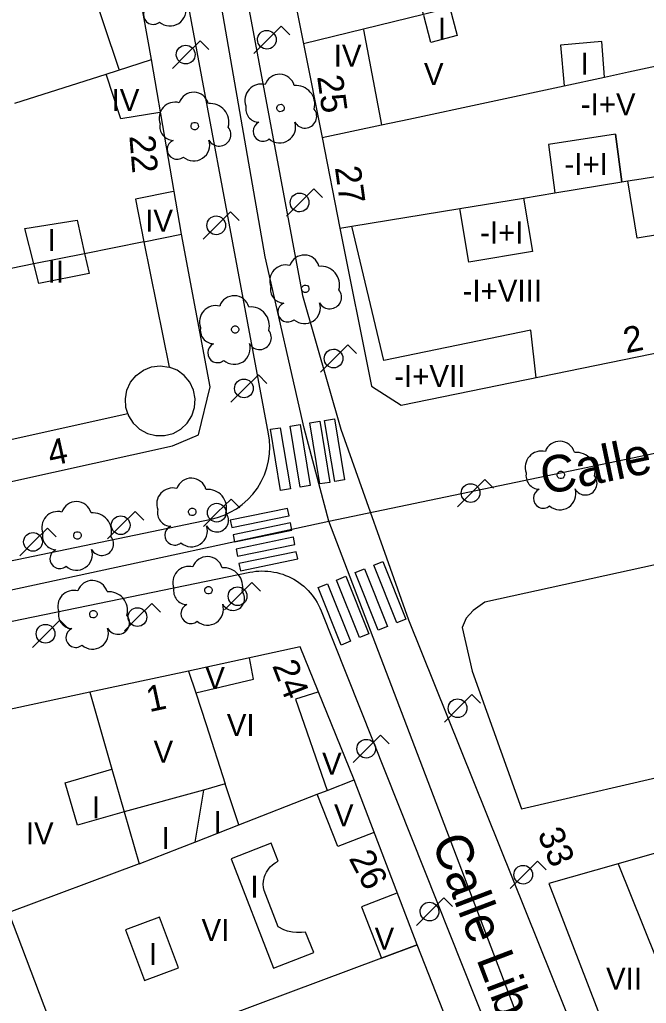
# Model space of a CAD drawing. Extents: x 282771 to 285132, y 4823109 to 4825496.
# Drawn here: x 284738.8 to 284781.5, y 4824219.4 to 4824286.4 of the extents above; entities that cross this region are included whole.
import ezdxf

# ---------------------------------------------------------------- set-up
doc = ezdxf.new("R2010")
doc.units = 0
for name, color, linetype in [('ACERA-BORDILLO', 7, 'Continuous'), ('ARBOL', 7, 'Continuous'), ('CALLE-EJE', 7, 'Continuous'), ('CALLE-TEXTO', 7, 'Continuous'), ('EDIFICIO', 7, 'Continuous'), ('FAROLA', 7, 'Continuous'), ('INTERIOR-EDIFICIO', 7, 'Continuous'), ('MEDIANERA', 7, 'Continuous'), ('NUM-PORTAL', 7, 'Continuous'), ('PASO-PEATONES', 7, 'Continuous'), ('TXT-ALTURA-EDIFICIO', 7, 'Continuous')]:
    doc.layers.add(name, color=color, linetype=linetype)

msp = doc.modelspace()

# ---------------------------------------------------------------- linework, layer by layer
at = {"layer": 'ACERA-BORDILLO'}
for points in [[(284709.075, 4824243.518), (284751.827, 4824252.408), (284752.259, 4824252.518), (284752.692, 4824252.671), (284753.121, 4824252.87), (284753.539, 4824253.114), (284753.939, 4824253.404), (284754.315, 4824253.738), (284754.658, 4824254.111), (284754.963, 4824254.519), (284755.225, 4824254.957), (284755.44, 4824255.416), (284755.605, 4824255.889), (284755.722, 4824256.37), (284755.789, 4824256.85), (284755.81, 4824257.322), (284755.787, 4824257.781), (284755.724, 4824258.222), (284748.748, 4824295.559)], [(284752.823, 4824295.559), (284758.036, 4824267.635), (284760.645, 4824258.538), (284765.256, 4824245.556), (284784.739, 4824197.089), (284813.269, 4824146.64)], [(284710.263, 4824239.683), (284754.448, 4824248.785), (284754.651, 4824248.822), (284754.856, 4824248.849), (284755.063, 4824248.866), (284755.269, 4824248.873), (284755.476, 4824248.87), (284755.683, 4824248.858), (284755.888, 4824248.835), (284756.093, 4824248.803), (284756.295, 4824248.76), (284756.495, 4824248.708), (284756.693, 4824248.647), (284756.887, 4824248.576), (284757.078, 4824248.496), (284757.264, 4824248.406), (284757.447, 4824248.308), (284757.624, 4824248.201), (284757.795, 4824248.086), (284757.962, 4824247.963), (284758.122, 4824247.831), (284758.275, 4824247.693), (284758.422, 4824247.547), (284758.561, 4824247.394), (284758.693, 4824247.235), (284758.817, 4824247.069), (284758.933, 4824246.898), (284759.041, 4824246.721), (284759.14, 4824246.539), (284759.23, 4824246.353), (284759.311, 4824246.163), (284775.951, 4824204.337)]]:
    msp.add_lwpolyline(points, dxfattribs=at)
at = {"layer": 'ARBOL'}
for centre, major_axis, start_param, end_param in [((284747.871, 4824286.779), (-0.367, -0.563), 4.134331, 7.550565), ((284749.011, 4824287.079), (-0.594, -0.909), 6.14526, 8.745338), ((284756.473, 4824281.669), (0.568, 0.869), 5.563915, 8.107594), ((284755.213, 4824280.939), (0.6, 0.918), 0.324253, 2.508084), ((284757.603, 4824280.669), (0.696, 1.065), 5.029677, 6.962918), ((284750.623, 4824280.439), (0.568, 0.869), 5.564121, 8.1078), ((284749.363, 4824279.709), (0.6, 0.918), 0.324459, 2.50829), ((284751.753, 4824279.439), (0.696, 1.065), 5.029883, 6.963124), ((284755.103, 4824280.369), (-0.511, -0.783), 5.09192, 6.829105), ((284758.213, 4824279.839), (-0.436, -0.667), 5.796396, 9.11302), ((284749.253, 4824279.139), (-0.512, -0.783), 5.092126, 6.829311), ((284752.363, 4824278.609), (-0.436, -0.667), 5.796602, 9.113226), ((284755.343, 4824278.819), (-0.367, -0.563), 4.134393, 7.550627), ((284756.483, 4824279.119), (-0.594, -0.909), 6.145322, 8.7454), ((284749.493, 4824277.589), (-0.368, -0.563), 4.134599, 7.550833), ((284750.633, 4824277.889), (-0.594, -0.909), 6.145528, 8.745606), ((284758.161, 4824269.355), (0.568, 0.869), 5.564183, 8.107862), ((284756.901, 4824268.625), (0.6, 0.918), 0.324522, 2.508353), ((284759.291, 4824268.355), (0.696, 1.065), 5.029946, 6.963186), ((284753.381, 4824266.584), (0.568, 0.869), 5.564653, 8.108331), ((284756.791, 4824268.055), (-0.512, -0.783), 5.092189, 6.829374), ((284759.901, 4824267.525), (-0.436, -0.667), 5.796664, 9.113288), ((284752.121, 4824265.854), (0.6, 0.918), 0.324991, 2.508822), ((284757.031, 4824266.505), (-0.368, -0.563), 4.134661, 7.550895), ((284758.171, 4824266.805), (-0.594, -0.909), 6.145591, 8.745668), ((284754.511, 4824265.584), (0.697, 1.065), 5.030415, 6.963656), ((284752.011, 4824265.284), (-0.512, -0.783), 5.092658, 6.829843), ((284755.121, 4824264.754), (-0.436, -0.667), 5.797134, 9.113758), ((284752.251, 4824263.734), (-0.368, -0.562), 4.135131, 7.551365), ((284753.391, 4824264.034), (-0.594, -0.908), 6.14606, 8.746138), ((284775.568, 4824256.675), (0.568, 0.869), 5.564274, 8.107953), ((284774.308, 4824255.945), (0.6, 0.918), 0.324612, 2.508443), ((284776.698, 4824255.675), (0.696, 1.065), 5.030036, 6.963277), ((284774.198, 4824255.375), (-0.512, -0.783), 5.092279, 6.829464), ((284750.461, 4824254.158), (0.569, 0.869), 5.565053, 8.108732), ((284777.308, 4824254.845), (-0.436, -0.667), 5.796755, 9.113379), ((284749.201, 4824253.428), (0.601, 0.918), 0.325391, 2.509222), ((284751.591, 4824253.158), (0.697, 1.065), 5.030815, 6.964056), ((284774.438, 4824253.825), (-0.368, -0.562), 4.134752, 7.550986), ((284775.578, 4824254.125), (-0.594, -0.909), 6.145681, 8.745759), ((284742.631, 4824252.558), (0.569, 0.869), 5.565321, 8.109), ((284741.371, 4824251.828), (0.601, 0.917), 0.32566, 2.509491), ((284749.091, 4824252.858), (-0.512, -0.783), 5.093058, 6.830243), ((284743.761, 4824251.558), (0.697, 1.064), 5.031084, 6.964324), ((284752.201, 4824252.328), (-0.436, -0.667), 5.797534, 9.114158), ((284749.331, 4824251.308), (-0.368, -0.562), 4.135531, 7.551765), ((284750.471, 4824251.608), (-0.595, -0.908), 6.14646, 8.746538), ((284741.261, 4824251.258), (-0.513, -0.782), 5.093327, 6.830512), ((284744.371, 4824250.728), (-0.437, -0.667), 5.797802, 9.114427), ((284741.501, 4824249.708), (-0.368, -0.562), 4.1358, 7.552033), ((284742.641, 4824250.008), (-0.595, -0.908), 6.146729, 8.746807), ((284751.561, 4824248.818), (0.569, 0.869), 5.565211, 8.10889), ((284750.301, 4824248.088), (0.601, 0.918), 0.32555, 2.509381), ((284752.691, 4824247.818), (0.697, 1.065), 5.030974, 6.964214), ((284743.721, 4824247.188), (0.569, 0.869), 5.565479, 8.109158), ((284742.461, 4824246.458), (0.601, 0.917), 0.325817, 2.509648), ((284750.191, 4824247.518), (-0.512, -0.783), 5.093217, 6.830402), ((284744.851, 4824246.188), (0.697, 1.064), 5.031241, 6.964482), ((284753.301, 4824246.988), (-0.437, -0.667), 5.797692, 9.114316), ((284750.431, 4824245.968), (-0.368, -0.562), 4.13569, 7.551923), ((284751.571, 4824246.268), (-0.595, -0.908), 6.146619, 8.746696), ((284742.351, 4824245.888), (-0.513, -0.782), 5.093484, 6.830669), ((284745.461, 4824245.358), (-0.437, -0.666), 5.79796, 9.114584), ((284742.591, 4824244.338), (-0.368, -0.562), 4.135957, 7.552191), ((284743.731, 4824244.638), (-0.595, -0.908), 6.146886, 8.746964)]:
    msp.add_ellipse(centre, major_axis=major_axis, ratio=0.999977, start_param=start_param, end_param=end_param, dxfattribs=at)
for centre, major_axis in [((284756.543, 4824280.409), (0.139, 0.213)), ((284750.693, 4824279.179), (0.139, 0.213)), ((284758.231, 4824268.095), (0.139, 0.213)), ((284753.451, 4824265.324), (0.139, 0.213)), ((284775.638, 4824255.415), (0.139, 0.213)), ((284750.531, 4824252.898), (0.139, 0.213)), ((284742.701, 4824251.298), (0.139, 0.213)), ((284751.631, 4824247.558), (0.139, 0.213)), ((284743.791, 4824245.928), (0.14, 0.213))]:
    msp.add_ellipse(centre, major_axis=major_axis, ratio=0.999977, dxfattribs=at)
at = {"layer": 'CALLE-EJE'}
for points in [[(284759.841, 4824252.268), (284758.152, 4824258.593), (284755.5, 4824270.272), (284751.091, 4824295.559), (284748.021, 4824310.479)], [(284759.841, 4824252.268), (284805.891, 4824261.859)], [(284703.741, 4824240.146), (284759.841, 4824252.268)], [(284783.151, 4824193.543), (284779.41, 4824200.908), (284759.841, 4824252.268)]]:
    msp.add_lwpolyline(points, dxfattribs=at)
at = {"layer": 'EDIFICIO'}
for points in [[(284789.421, 4824308.059), (284788.441, 4824313.059), (284786.981, 4824320.529), (284783.541, 4824322.519), (284767.251, 4824317.209), (284752.571, 4824312.429), (284754.521, 4824302.669), (284755.421, 4824298.189), (284755.951, 4824295.559), (284758.101, 4824284.769), (284759.371, 4824278.389), (284760.591, 4824272.229), (284762.741, 4824261.458), (284764.761, 4824260.158), (284796.911, 4824266.749), (284797.291, 4824268.009), (284795.311, 4824277.909), (284793.801, 4824285.779), (284792.341, 4824293.209), (284791.881, 4824295.559), (284789.421, 4824308.059)], [(284730.171, 4824253.208), (284749.191, 4824257.388), (284750.951, 4824258.138), (284751.741, 4824261.418), (284749.801, 4824271.818), (284747.741, 4824283.708), (284745.621, 4824295.559), (284745.181, 4824298.019), (284741.501, 4824300.599), (284714.771, 4824297.698), (284701.741, 4824296.278), (284701.221, 4824295.558), (284699.441, 4824292.088), (284703.421, 4824269.588), (284704.721, 4824262.288), (284706.641, 4824251.478), (284709.411, 4824248.638), (284722.461, 4824251.508), (284730.171, 4824253.208)], [(284796.641, 4824252.499), (284770.461, 4824246.738), (284769.671, 4824246.178), (284769.181, 4824245.668), (284768.911, 4824245.018), (284769.601, 4824242.038), (284772.97, 4824232.678), (284784.34, 4824235.298)], [(284719.16, 4824235.368), (284711.65, 4824233.748), (284710.44, 4824231.478), (284715.05, 4824217.077), (284718.59, 4824206.057), (284722.05, 4824195.257), (284733.89, 4824159.297), (284736.96, 4824149.727), (284740.43, 4824148.197), (284760.86, 4824156.337), (284787.94, 4824167.138), (284779.94, 4824187.518), (284774.45, 4824201.538), (284770.14, 4824212.488), (284765.85, 4824223.418), (284761.55, 4824234.648), (284757.881, 4824243.698), (284750.281, 4824242.058), (284743.55, 4824240.618), (284732.37, 4824238.208), (284726.09, 4824236.858), (284719.16, 4824235.368)], [(284782.639, 4824229.813), (284779.55, 4824228.931), (284774.81, 4824227.578), (284780.16, 4824213.748), (284784.69, 4824201.548)]]:
    msp.add_lwpolyline(points, dxfattribs=at)
at = {"layer": 'FAROLA'}
for p, q in [((284756.591, 4824285.989), (284755.651, 4824285.059)), ((284757.181, 4824285.399), (284756.591, 4824285.989)), ((284755.651, 4824285.059), (284754.721, 4824284.119)), ((284751.061, 4824284.979), (284750.121, 4824284.049)), ((284751.651, 4824284.389), (284751.061, 4824284.979)), ((284750.121, 4824284.049), (284749.191, 4824283.108)), ((284758.819, 4824274.905), (284757.879, 4824273.975)), ((284759.409, 4824274.315), (284758.819, 4824274.905)), ((284757.879, 4824273.975), (284756.949, 4824273.035)), ((284753.141, 4824273.346), (284752.201, 4824272.416)), ((284753.731, 4824272.756), (284753.141, 4824273.346)), ((284752.201, 4824272.416), (284751.271, 4824271.476)), ((284761.136, 4824264.275), (284760.195, 4824263.345)), ((284761.725, 4824263.685), (284761.136, 4824264.275)), ((284760.195, 4824263.345), (284759.265, 4824262.405)), ((284755.03, 4824262.238), (284754.09, 4824261.308)), ((284755.62, 4824261.648), (284755.03, 4824262.238)), ((284754.09, 4824261.308), (284753.16, 4824260.368)), ((284770.472, 4824255.111), (284769.532, 4824254.181)), ((284771.062, 4824254.521), (284770.472, 4824255.111)), ((284753.175, 4824253.775), (284752.235, 4824252.845)), ((284753.765, 4824253.185), (284753.175, 4824253.775)), ((284769.532, 4824254.181), (284768.602, 4824253.241)), ((284746.633, 4824252.922), (284745.693, 4824251.992)), ((284747.223, 4824252.332), (284746.633, 4824252.922)), ((284752.235, 4824252.845), (284751.305, 4824251.905)), ((284740.659, 4824251.784), (284739.719, 4824250.854)), ((284741.249, 4824251.194), (284740.659, 4824251.784)), ((284745.693, 4824251.992), (284744.763, 4824251.052)), ((284739.719, 4824250.854), (284738.789, 4824249.914)), ((284754.598, 4824248.086), (284753.658, 4824247.156)), ((284755.188, 4824247.496), (284754.598, 4824248.086)), ((284753.658, 4824247.156), (284752.728, 4824246.216)), ((284747.771, 4824246.664), (284746.831, 4824245.734)), ((284748.361, 4824246.074), (284747.771, 4824246.664)), ((284741.513, 4824245.526), (284740.573, 4824244.596)), ((284742.103, 4824244.936), (284741.513, 4824245.526)), ((284746.831, 4824245.734), (284745.901, 4824244.794)), ((284740.573, 4824244.596), (284739.643, 4824243.656)), ((284769.586, 4824240.452), (284768.646, 4824239.522)), ((284770.176, 4824239.862), (284769.586, 4824240.452)), ((284768.646, 4824239.522), (284767.716, 4824238.582)), ((284763.362, 4824237.698), (284762.422, 4824236.768)), ((284763.952, 4824237.108), (284763.362, 4824237.698)), ((284762.422, 4824236.768), (284761.492, 4824235.828)), ((284774.055, 4824229.115), (284773.115, 4824228.185)), ((284774.645, 4824228.525), (284774.055, 4824229.115)), ((284773.115, 4824228.185), (284772.185, 4824227.245)), ((284767.671, 4824226.6), (284766.731, 4824225.67)), ((284768.261, 4824226.01), (284767.671, 4824226.6)), ((284766.731, 4824225.67), (284765.801, 4824224.73))]:
    msp.add_line(p, q, dxfattribs=at)
for centre in [(284752.195, 4824252.845), (284745.653, 4824251.992), (284739.679, 4824250.854), (284753.618, 4824247.156), (284746.791, 4824245.734), (284740.533, 4824244.596)]:
    msp.add_circle(centre, 0.638, dxfattribs=at)
for centre, major_axis in [((284755.611, 4824285.059), (0.349, 0.534)), ((284750.081, 4824284.049), (0.349, 0.534)), ((284757.839, 4824273.975), (0.349, 0.534)), ((284752.161, 4824272.416), (0.349, 0.534)), ((284760.155, 4824263.345), (0.349, 0.534)), ((284754.05, 4824261.308), (0.349, 0.534)), ((284769.492, 4824254.181), (0.349, 0.534)), ((284768.606, 4824239.522), (0.349, 0.533)), ((284762.382, 4824236.768), (0.349, 0.533)), ((284773.075, 4824228.185), (0.349, 0.533)), ((284766.691, 4824225.67), (0.349, 0.533))]:
    msp.add_ellipse(centre, major_axis=major_axis, ratio=0.999977, dxfattribs=at)
at = {"layer": 'INTERIOR-EDIFICIO'}
for points in [[(284766.282, 4824286.785), (284765.431, 4824290.009), (284767.211, 4824290.489), (284768.072, 4824287.226), (284768.581, 4824285.349), (284766.791, 4824284.869), (284766.301, 4824286.699)], [(284775.86, 4824281.925), (284778.62, 4824282.52), (284778.421, 4824284.929), (284775.621, 4824284.689), (284775.86, 4824281.925)], [(284775.221, 4824274.622), (284779.789, 4824275.369), (284779.366, 4824278.617), (284774.791, 4824277.92), (284775.221, 4824274.622)], [(284780.2, 4824275.437), (284781.12, 4824275.587), (284786.569, 4824276.479), (284787.201, 4824272.579), (284780.831, 4824271.539), (284780.2, 4824275.437)], [(284768.761, 4824273.565), (284773.101, 4824274.275), (284773.701, 4824270.639), (284769.371, 4824269.919), (284768.761, 4824273.565)], [(284739.131, 4824272.208), (284742.681, 4824272.758), (284743.191, 4824270.488), (284743.511, 4824269.128), (284740.081, 4824268.458), (284739.741, 4824269.788), (284739.131, 4824272.208)], [(284745.893, 4824232.469), (284742.7, 4824231.548), (284741.86, 4824234.448), (284745.056, 4824235.38), (284745.893, 4824232.469)], [(284745.893, 4824232.469), (284746.91, 4824228.928), (284749.71, 4824230.018), (284750.71, 4824230.408), (284753.701, 4824231.578), (284752.78, 4824234.368), (284751.29, 4824233.948), (284745.893, 4824232.469)], [(284756.37, 4824229.108), (284755.9, 4824230.328), (284753.17, 4824229.268), (284756.06, 4824221.818), (284758.8, 4824222.878), (284758.25, 4824224.278), (284757.98, 4824224.238), (284757.62, 4824224.238), (284757.36, 4824224.268), (284757.01, 4824224.348), (284756.76, 4824224.438), (284756.37, 4824224.638), (284755.43, 4824227.108), (284755.39, 4824227.318), (284755.37, 4824227.538), (284755.39, 4824227.748), (284755.46, 4824228.068), (284755.5, 4824228.168), (284755.59, 4824228.368), (284755.77, 4824228.638), (284755.84, 4824228.718), (284756, 4824228.868), (284756.18, 4824228.998), (284756.37, 4824229.108)], [(284732.44, 4824223.468), (284735.74, 4824212.518), (284736.239, 4824212.702), (284739.25, 4824201.528), (284739.87, 4824201.508), (284741.3, 4824197.408), (284747.77, 4824199.468), (284750, 4824192.748), (284757.23, 4824195.347), (284753.251, 4824206.184), (284746.39, 4824203.618), (284746.3, 4824203.838), (284742.22, 4824214.568), (284738.022, 4824225.6), (284732.44, 4824223.468)], [(284745.99, 4824224.418), (284747.28, 4824220.978), (284749.58, 4824221.838), (284748.29, 4824225.288), (284745.99, 4824224.418)]]:
    msp.add_lwpolyline(points, dxfattribs=at)
at = {"layer": 'MEDIANERA'}
for p, q in [((284762.191, 4824285.729), (284763.431, 4824279.26)), ((284744.662, 4824282.724), (284747.741, 4824283.708)), ((284738.451, 4824280.738), (284744.662, 4824282.724)), ((284759.371, 4824278.389), (284763.431, 4824279.26)), ((284773.101, 4824274.275), (284775.221, 4824274.622)), ((284761.397, 4824272.36), (284768.761, 4824273.565)), ((284760.591, 4824272.229), (284761.397, 4824272.36)), ((284747.232, 4824271.3), (284749.801, 4824271.818)), ((284747.232, 4824271.3), (284748.951, 4824262.758)), ((284750.281, 4824242.058), (284750.771, 4824240.568)), ((284743.55, 4824240.618), (284745.056, 4824235.38)), ((284759.72, 4824233.931), (284761.55, 4824234.648)), ((284751.29, 4824233.948), (284750.71, 4824230.408)), ((284753.701, 4824231.578), (284759.029, 4824233.662)), ((284759.029, 4824233.662), (284759.72, 4824233.931)), ((284746.91, 4824228.928), (284738.022, 4824225.6)), ((284779.55, 4824228.931), (284784.965, 4824215.377))]:
    msp.add_line(p, q, dxfattribs=at)
for points in [[(284733.002, 4824299.676), (284733.891, 4824296.258), (284738.951, 4824297.799), (284739.161, 4824297.009), (284742.661, 4824298.179), (284743.151, 4824295.559), (284744.251, 4824289.679), (284743.431, 4824289.308), (284745.531, 4824283.058)], [(284788.053, 4824292.152), (284782.971, 4824290.899), (284780.461, 4824290.28), (284768.072, 4824287.226), (284766.282, 4824286.785), (284758.101, 4824284.769)], [(284778.62, 4824282.52), (284780.239, 4824282.868), (284789.68, 4824284.894)], [(284748.321, 4824280.098), (284745.661, 4824279.668), (284744.662, 4824282.724)], [(284763.431, 4824279.26), (284765.289, 4824279.658), (284775.86, 4824281.925)], [(284779.366, 4824278.617), (284779.789, 4824275.369), (284780.2, 4824275.437)], [(284749.261, 4824274.718), (284746.651, 4824274.208), (284747.232, 4824271.3)], [(284773.961, 4824262.039), (284773.591, 4824265.279), (284763.571, 4824263.208), (284761.397, 4824272.36)], [(284747.232, 4824271.3), (284743.191, 4824270.485), (284739.741, 4824269.789), (284735.081, 4824268.849), (284725.411, 4824266.898)], [(284746.131, 4824259.598), (284746.001, 4824260.018), (284745.971, 4824260.608), (284746.081, 4824261.198), (284746.331, 4824261.738), (284746.711, 4824262.198), (284747.201, 4824262.548), (284747.751, 4824262.768), (284748.341, 4824262.848), (284748.951, 4824262.758)], [(284746.131, 4824259.598), (284746.191, 4824259.448), (284746.511, 4824258.948), (284746.721, 4824258.738), (284746.941, 4824258.538), (284747.471, 4824258.248), (284748.051, 4824258.098), (284748.641, 4824258.098), (284749.221, 4824258.248), (284749.751, 4824258.538), (284750.181, 4824258.948), (284750.501, 4824259.448), (284750.691, 4824260.018), (284750.721, 4824260.608), (284750.611, 4824261.198), (284750.361, 4824261.738), (284749.981, 4824262.198), (284749.491, 4824262.548), (284748.951, 4824262.758)], [(284729.201, 4824255.848), (284729.249, 4824255.859), (284746.131, 4824259.598)], [(284750.771, 4824240.568), (284754.701, 4824241.498), (284754.431, 4824242.958)], [(284750.771, 4824240.568), (284751.47, 4824238.418), (284752.78, 4824234.368)], [(284759.091, 4824240.628), (284757.551, 4824240.148), (284759.72, 4824233.931)], [(284762.85, 4824231.038), (284760.44, 4824230.098), (284759.029, 4824233.662)], [(284764.46, 4824226.938), (284762.06, 4824225.998), (284763.42, 4824222.508)], [(284763.42, 4824222.508), (284765.85, 4824223.418), (284763.42, 4824222.508)], [(284763.42, 4824222.508), (284742.22, 4824214.568), (284738.23, 4824213.438)]]:
    msp.add_lwpolyline(points, dxfattribs=at)
at = {"layer": 'PASO-PEATONES'}
for p, q in [((284757.026, 4824253.129), (284753.121, 4824252.325)), ((284757.124, 4824252.639), (284757.026, 4824253.129)), ((284753.121, 4824252.325), (284753.22, 4824251.835)), ((284753.22, 4824251.835), (284757.111, 4824252.636)), ((284757.212, 4824252.146), (284753.318, 4824251.345)), ((284753.417, 4824250.855), (284757.313, 4824251.657)), ((284757.321, 4824251.658), (284757.223, 4824252.148)), ((284757.414, 4824251.167), (284753.515, 4824250.364)), ((284757.518, 4824250.678), (284757.42, 4824251.168)), ((284753.614, 4824249.874), (284757.515, 4824250.677)), ((284757.616, 4824250.187), (284753.712, 4824249.384)), ((284753.811, 4824248.894), (284757.715, 4824249.697)), ((284757.715, 4824249.697), (284757.617, 4824250.188)), ((284753.712, 4824249.384), (284753.811, 4824248.894)), ((284753.712, 4824249.384), (284753.712, 4824249.384))]:
    msp.add_line(p, q, dxfattribs=at)
for points in [[(284758.54, 4824258.967), (284759.211, 4824259.078), (284759.901, 4824254.909), (284759.229, 4824254.798)], [(284759.547, 4824259.133), (284760.218, 4824259.244), (284760.908, 4824255.076), (284760.236, 4824254.965)], [(284755.855, 4824258.522), (284756.526, 4824258.633), (284757.216, 4824254.465), (284756.545, 4824254.354)], [(284757.197, 4824258.745), (284757.869, 4824258.856), (284758.558, 4824254.687), (284757.887, 4824254.576)], [(284761.627, 4824248.763), (284762.259, 4824249.015), (284763.826, 4824245.091), (284763.194, 4824244.839)], [(284762.891, 4824249.267), (284763.523, 4824249.52), (284765.089, 4824245.596), (284764.458, 4824245.344)], [(284760.364, 4824248.258), (284760.995, 4824248.511), (284762.562, 4824244.587), (284761.93, 4824244.334)], [(284759.1, 4824247.754), (284759.732, 4824248.006), (284761.298, 4824244.082), (284760.667, 4824243.83)]]:
    msp.add_lwpolyline(points, close=True, dxfattribs=at)
for points in [[(284757.111, 4824252.636), (284757.124, 4824252.639)], [(284757.223, 4824252.148), (284757.212, 4824252.146)], [(284757.313, 4824251.657), (284757.321, 4824251.658)], [(284753.318, 4824251.345), (284753.318, 4824251.345), (284753.417, 4824250.855)], [(284757.42, 4824251.168), (284757.414, 4824251.167)], [(284753.515, 4824250.364), (284753.515, 4824250.364), (284753.614, 4824249.874)], [(284757.515, 4824250.677), (284757.518, 4824250.678)], [(284757.617, 4824250.188), (284757.616, 4824250.187)]]:
    msp.add_lwpolyline(points, dxfattribs=at)

# ---------------------------------------------------------------- texts
at = {"layer": 'CALLE-TEXTO'}
for s, rotation, p in [('Calle Asturias', 11.76448, (284774.527, 4824254.05)), ('Calle Libertad', 290.85803, (284766.819, 4824230.442))]:
    msp.add_text(s, height=2.5, rotation=rotation, dxfattribs=at).set_placement(p)
at = {"layer": 'NUM-PORTAL'}
for s, rotation, p in [('25', 277.93937, (284759.032, 4824282.552)), ('22', 274.81939, (284746.241, 4824278.507)), ('27', 277.93937, (284760.242, 4824276.36)), ('2', 11.58066, (284780.091, 4824263.692)), ('4', 12.34066, (284740.89, 4824256.005)), ('24', 291.1794, (284755.959, 4824242.426)), ('1', 12.13066, (284747.6, 4824239.251)), ('33', 292.47885, (284774.026, 4824230.977)), ('26', 297.77947, (284761.165, 4824229.303))]:
    msp.add_text(s, height=1.75, rotation=rotation, dxfattribs=at).set_placement(p)
at = {"layer": 'TXT-ALTURA-EDIFICIO'}
for s, p in [('I', (284767.27, 4824285.059)), ('IV', (284760.167, 4824283.224)), ('I', (284776.99, 4824282.689)), ('V', (284766.312, 4824281.969)), ('IV', (284745.032, 4824280.198)), ('-I+V', (284776.999, 4824279.919)), ('-I+I', (284775.887, 4824275.845)), ('IV', (284747.322, 4824271.978)), ('-I+I', (284770.137, 4824271.179)), ('I', (284740.67, 4824270.678)), ('II', (284740.679, 4824268.518)), ('-I+VIII', (284768.948, 4824267.209)), ('-I+VII', (284764.288, 4824261.398)), ('V', (284751.412, 4824240.828)), ('VI', (284752.881, 4824237.628)), ('V', (284747.892, 4824235.818)), ('V', (284759.372, 4824234.998)), ('I', (284743.689, 4824232.018)), ('V', (284760.182, 4824231.488)), ('I', (284751.989, 4824231.028)), ('IV', (284739.191, 4824230.258)), ('I', (284748.439, 4824229.938)), ('I', (284754.489, 4824226.618)), ('VI', (284751.161, 4824223.668)), ('V', (284762.952, 4824223.088)), ('I', (284747.569, 4824222.028)), ('VII', (284778.72, 4824220.358))]:
    msp.add_text(s, height=1.5, rotation=0.00061, dxfattribs=at).set_placement(p)

doc.saveas('drawing.dxf')
